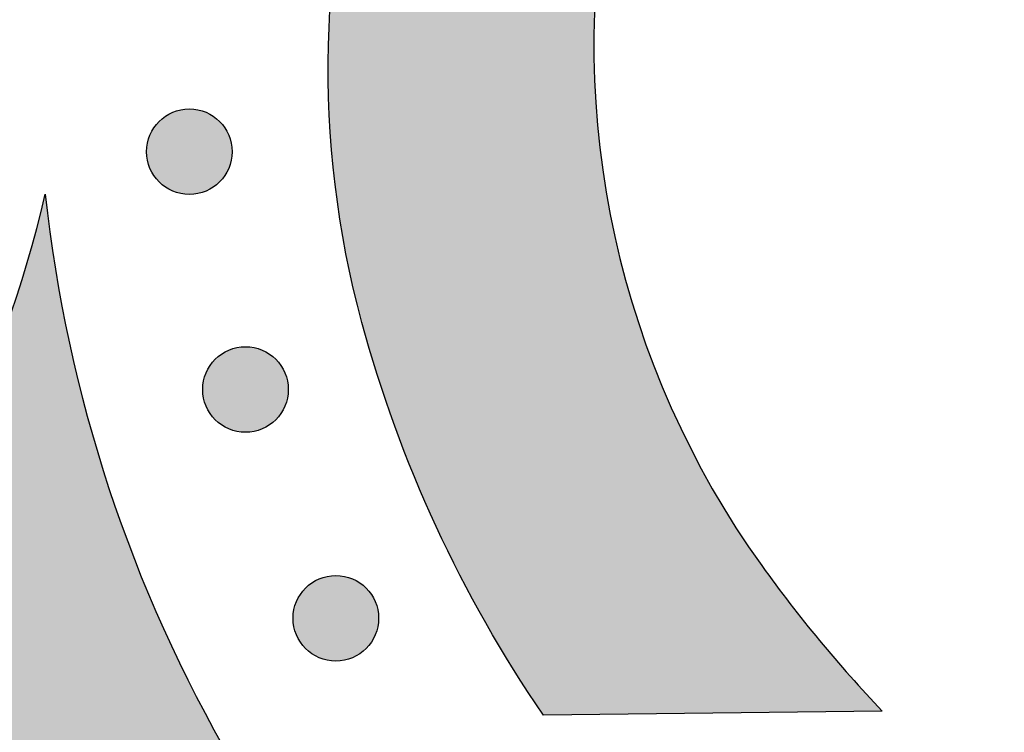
# Model space of a CAD drawing. Header units: millimetres. Extents: x -3873 to -97, y 912 to 4165.
# Tile 180 of 656: x -3171 to -3130, y 1233 to 1263. Entities that reach past the tile are written whole.
import ezdxf

# ---------------------------------------------------------------- set-up
doc = ezdxf.new("R2010")
doc.units = ezdxf.units.MM
doc.layers.add('pattern', color=7, linetype='Continuous', true_color=0x000000)

msp = doc.modelspace()

# ---------------------------------------------------------------- hatches: boundary and pattern name
at = {"layer": 'pattern'}
for points in [[(-3135.159, 1233.897), (-3149.203, 1233.728), (-3149.829, 1234.66), (-3150.435, 1235.606), (-3151.023, 1236.566), (-3151.59, 1237.54), (-3152.137, 1238.526), (-3152.664, 1239.524), (-3153.17, 1240.533), (-3153.655, 1241.553), (-3154.117, 1242.583), (-3154.558, 1243.622), (-3154.977, 1244.67), (-3155.373, 1245.726), (-3155.747, 1246.789), (-3156.097, 1247.859), (-3156.425, 1248.934), (-3156.729, 1250.014), (-3156.91, 1250.708), (-3157.08, 1251.407), (-3157.237, 1252.111), (-3157.381, 1252.819), (-3157.514, 1253.53), (-3157.633, 1254.245), (-3157.74, 1254.964), (-3157.834, 1255.685), (-3157.915, 1256.408), (-3157.983, 1257.134), (-3158.038, 1257.862), (-3158.08, 1258.591), (-3158.109, 1259.322), (-3158.124, 1260.053), (-3158.126, 1260.784), (-3158.115, 1261.516), (-3158.09, 1262.247), (-3158.052, 1262.978), (-3158.001, 1263.707), (-3157.937, 1264.435), (-3157.86, 1265.161), (-3157.769, 1265.886), (-3157.666, 1266.607), (-3157.549, 1267.326), (-3157.42, 1268.042), (-3157.278, 1268.754), (-3157.124, 1269.463), (-3156.957, 1270.167), (-3156.777, 1270.866), (-3156.586, 1271.561), (-3156.383, 1272.251), (-3156.168, 1272.936), (-3155.994, 1273.447), (-3155.805, 1273.955), (-3155.6, 1274.458), (-3155.38, 1274.956), (-3155.145, 1275.449), (-3154.895, 1275.934), (-3154.63, 1276.413), (-3154.352, 1276.883), (-3154.059, 1277.346), (-3153.754, 1277.799), (-3153.435, 1278.242), (-3153.103, 1278.675), (-3152.76, 1279.098), (-3152.405, 1279.509), (-3152.039, 1279.909), (-3151.663, 1280.297), (-3151.275, 1280.673), (-3150.875, 1281.039), (-3150.464, 1281.394), (-3150.042, 1281.738), (-3149.608, 1282.069), (-3149.165, 1282.388), (-3148.712, 1282.694), (-3148.25, 1282.986), (-3147.779, 1283.265), (-3147.301, 1283.53), (-3146.815, 1283.78), (-3146.323, 1284.015), (-3145.825, 1284.235), (-3145.322, 1284.44), (-3144.814, 1284.629), (-3144.302, 1284.803), (-3143.618, 1285.018), (-3142.928, 1285.222), (-3142.233, 1285.413), (-3141.534, 1285.592), (-3140.829, 1285.759), (-3140.121, 1285.914), (-3139.409, 1286.056), (-3138.693, 1286.185), (-3137.974, 1286.302), (-3137.252, 1286.405), (-3136.528, 1286.496), (-3135.802, 1286.574), (-3135.074, 1286.638), (-3134.345, 1286.689), (-3133.614, 1286.727), (-3132.883, 1286.752), (-3132.151, 1286.763), (-3131.42, 1286.761), (-3130.689, 1286.746), (-3129.958, 1286.718), (-3129.229, 1286.676), (-3128.501, 1286.621), (-3127.775, 1286.553), (-3127.052, 1286.472), (-3126.33, 1286.378), (-3125.612, 1286.271), (-3124.897, 1286.152), (-3124.185, 1286.02), (-3123.478, 1285.875), (-3122.774, 1285.718), (-3122.075, 1285.549), (-3121.381, 1285.368), (-3120.301, 1285.064), (-3119.226, 1284.737), (-3118.156, 1284.386), (-3117.093, 1284.013), (-3116.037, 1283.617), (-3114.989, 1283.198), (-3113.949, 1282.758), (-3112.919, 1282.295), (-3111.899, 1281.811), (-3110.89, 1281.305), (-3109.892, 1280.778), (-3108.906, 1280.231), (-3107.932, 1279.664), (-3106.972, 1279.077), (-3106.025, 1278.47), (-3105.093, 1277.845), (-3105.26, 1263.801), (-3106.701, 1265.125), (-3108.189, 1266.399), (-3109.719, 1267.622), (-3111.29, 1268.79), (-3112.042, 1269.315), (-3112.81, 1269.824), (-3113.594, 1270.316), (-3114.394, 1270.791), (-3115.208, 1271.247), (-3116.037, 1271.683), (-3116.879, 1272.1), (-3117.734, 1272.497), (-3118.601, 1272.873), (-3119.479, 1273.227), (-3120.368, 1273.56), (-3121.266, 1273.87), (-3122.174, 1274.157), (-3123.089, 1274.422), (-3124.011, 1274.663), (-3124.94, 1274.88), (-3125.874, 1275.073), (-3126.812, 1275.243), (-3127.754, 1275.388), (-3128.698, 1275.508), (-3129.643, 1275.605), (-3130.589, 1275.677), (-3131.535, 1275.724), (-3132.48, 1275.748), (-3133.422, 1275.748), (-3134.362, 1275.723), (-3135.297, 1275.676), (-3136.228, 1275.605), (-3137.153, 1275.511), (-3138.071, 1275.394), (-3138.982, 1275.255), (-3139.886, 1275.095), (-3140.035, 1275.065), (-3140.184, 1275.032), (-3140.333, 1274.997), (-3140.481, 1274.958), (-3140.629, 1274.917), (-3140.777, 1274.873), (-3140.924, 1274.826), (-3141.07, 1274.776), (-3141.215, 1274.724), (-3141.36, 1274.669), (-3141.504, 1274.611), (-3141.646, 1274.55), (-3141.788, 1274.487), (-3141.929, 1274.42), (-3142.068, 1274.352), (-3142.206, 1274.28), (-3142.343, 1274.206), (-3142.478, 1274.13), (-3142.612, 1274.051), (-3142.744, 1273.969), (-3142.874, 1273.885), (-3143.003, 1273.799), (-3143.13, 1273.71), (-3143.255, 1273.62), (-3143.378, 1273.527), (-3143.5, 1273.431), (-3143.619, 1273.334), (-3143.736, 1273.235), (-3143.851, 1273.134), (-3143.964, 1273.031), (-3144.075, 1272.926), (-3144.184, 1272.819), (-3144.291, 1272.711), (-3144.395, 1272.6), (-3144.498, 1272.487), (-3144.6, 1272.372), (-3144.699, 1272.254), (-3144.796, 1272.135), (-3144.891, 1272.014), (-3144.984, 1271.89), (-3145.075, 1271.765), (-3145.163, 1271.638), (-3145.25, 1271.509), (-3145.334, 1271.379), (-3145.415, 1271.247), (-3145.494, 1271.113), (-3145.571, 1270.978), (-3145.645, 1270.841), (-3145.716, 1270.703), (-3145.785, 1270.564), (-3145.851, 1270.423), (-3145.914, 1270.281), (-3145.975, 1270.139), (-3146.033, 1269.995), (-3146.088, 1269.85), (-3146.141, 1269.705), (-3146.19, 1269.558), (-3146.237, 1269.412), (-3146.281, 1269.264), (-3146.322, 1269.116), (-3146.361, 1268.968), (-3146.396, 1268.819), (-3146.429, 1268.67), (-3146.459, 1268.521), (-3146.619, 1267.617), (-3146.758, 1266.706), (-3146.874, 1265.788), (-3146.968, 1264.863), (-3147.039, 1263.932), (-3147.087, 1262.997), (-3147.111, 1262.057), (-3147.111, 1261.115), (-3147.087, 1260.17), (-3147.039, 1259.224), (-3146.967, 1258.278), (-3146.87, 1257.332), (-3146.75, 1256.388), (-3146.604, 1255.447), (-3146.435, 1254.509), (-3146.241, 1253.575), (-3146.024, 1252.646), (-3145.783, 1251.724), (-3145.518, 1250.809), (-3145.231, 1249.902), (-3144.921, 1249.003), (-3144.588, 1248.114), (-3144.233, 1247.236), (-3143.857, 1246.369), (-3143.461, 1245.514), (-3143.043, 1244.672), (-3142.607, 1243.844), (-3142.151, 1243.03), (-3141.676, 1242.23), (-3141.184, 1241.446), (-3140.675, 1240.677), (-3140.149, 1239.926), (-3138.981, 1238.355), (-3137.758, 1236.825), (-3136.484, 1235.338)], [(-3165.137, 1255.837), (-3165.109, 1255.809), (-3165.08, 1255.782), (-3165.05, 1255.755), (-3165.02, 1255.729), (-3164.988, 1255.703), (-3164.956, 1255.678), (-3164.922, 1255.653), (-3164.888, 1255.629), (-3164.853, 1255.606), (-3164.818, 1255.583), (-3164.781, 1255.561), (-3164.744, 1255.54), (-3164.706, 1255.519), (-3164.667, 1255.5), (-3164.628, 1255.481), (-3164.588, 1255.463), (-3164.547, 1255.446), (-3164.505, 1255.43), (-3164.464, 1255.415), (-3164.421, 1255.401), (-3164.378, 1255.388), (-3164.335, 1255.376), (-3164.291, 1255.365), (-3164.246, 1255.355), (-3164.202, 1255.346), (-3164.157, 1255.338), (-3164.112, 1255.332), (-3164.066, 1255.327), (-3164.02, 1255.322), (-3163.975, 1255.32), (-3163.929, 1255.318), (-3163.883, 1255.317), (-3163.837, 1255.318), (-3163.791, 1255.32), (-3163.745, 1255.322), (-3163.7, 1255.327), (-3163.654, 1255.332), (-3163.609, 1255.338), (-3163.564, 1255.346), (-3163.519, 1255.355), (-3163.475, 1255.365), (-3163.431, 1255.376), (-3163.388, 1255.388), (-3163.345, 1255.401), (-3163.302, 1255.415), (-3163.26, 1255.43), (-3163.219, 1255.446), (-3163.178, 1255.463), (-3163.138, 1255.481), (-3163.099, 1255.5), (-3163.06, 1255.52), (-3163.022, 1255.54), (-3162.985, 1255.561), (-3162.948, 1255.583), (-3162.912, 1255.606), (-3162.877, 1255.63), (-3162.843, 1255.654), (-3162.81, 1255.678), (-3162.778, 1255.703), (-3162.746, 1255.729), (-3162.715, 1255.756), (-3162.685, 1255.782), (-3162.656, 1255.809), (-3162.628, 1255.837), (-3162.601, 1255.865), (-3162.574, 1255.894), (-3162.547, 1255.924), (-3162.521, 1255.955), (-3162.495, 1255.986), (-3162.47, 1256.019), (-3162.445, 1256.052), (-3162.421, 1256.086), (-3162.398, 1256.121), (-3162.375, 1256.157), (-3162.353, 1256.193), (-3162.332, 1256.231), (-3162.311, 1256.269), (-3162.291, 1256.307), (-3162.273, 1256.347), (-3162.255, 1256.387), (-3162.238, 1256.428), (-3162.221, 1256.469), (-3162.206, 1256.511), (-3162.192, 1256.553), (-3162.179, 1256.596), (-3162.167, 1256.64), (-3162.156, 1256.684), (-3162.146, 1256.728), (-3162.138, 1256.773), (-3162.13, 1256.818), (-3162.123, 1256.863), (-3162.118, 1256.908), (-3162.114, 1256.954), (-3162.111, 1257), (-3162.109, 1257.046), (-3162.109, 1257.092), (-3162.109, 1257.138), (-3162.111, 1257.183), (-3162.114, 1257.229), (-3162.118, 1257.275), (-3162.124, 1257.32), (-3162.13, 1257.366), (-3162.138, 1257.41), (-3162.146, 1257.455), (-3162.156, 1257.499), (-3162.167, 1257.543), (-3162.179, 1257.587), (-3162.192, 1257.63), (-3162.206, 1257.672), (-3162.222, 1257.714), (-3162.238, 1257.756), (-3162.255, 1257.796), (-3162.273, 1257.836), (-3162.291, 1257.876), (-3162.311, 1257.915), (-3162.332, 1257.953), (-3162.353, 1257.99), (-3162.375, 1258.026), (-3162.398, 1258.062), (-3162.421, 1258.097), (-3162.445, 1258.131), (-3162.47, 1258.164), (-3162.495, 1258.197), (-3162.521, 1258.228), (-3162.547, 1258.259), (-3162.574, 1258.289), (-3162.601, 1258.318), (-3162.628, 1258.346), (-3162.657, 1258.374), (-3162.686, 1258.401), (-3162.716, 1258.428), (-3162.746, 1258.454), (-3162.778, 1258.48), (-3162.81, 1258.505), (-3162.844, 1258.529), (-3162.878, 1258.553), (-3162.913, 1258.577), (-3162.948, 1258.6), (-3162.985, 1258.622), (-3163.022, 1258.643), (-3163.06, 1258.663), (-3163.099, 1258.683), (-3163.138, 1258.702), (-3163.178, 1258.72), (-3163.219, 1258.737), (-3163.26, 1258.753), (-3163.302, 1258.768), (-3163.345, 1258.782), (-3163.388, 1258.795), (-3163.431, 1258.807), (-3163.475, 1258.818), (-3163.52, 1258.828), (-3163.564, 1258.837), (-3163.609, 1258.844), (-3163.654, 1258.851), (-3163.7, 1258.856), (-3163.746, 1258.86), (-3163.791, 1258.863), (-3163.837, 1258.865), (-3163.883, 1258.866), (-3163.929, 1258.865), (-3163.975, 1258.863), (-3164.021, 1258.86), (-3164.066, 1258.856), (-3164.112, 1258.851), (-3164.157, 1258.844), (-3164.202, 1258.837), (-3164.247, 1258.828), (-3164.291, 1258.818), (-3164.335, 1258.807), (-3164.378, 1258.795), (-3164.421, 1258.782), (-3164.464, 1258.768), (-3164.506, 1258.753), (-3164.547, 1258.737), (-3164.588, 1258.72), (-3164.628, 1258.702), (-3164.667, 1258.683), (-3164.706, 1258.663), (-3164.744, 1258.643), (-3164.781, 1258.621), (-3164.818, 1258.599), (-3164.854, 1258.577), (-3164.888, 1258.553), (-3164.923, 1258.529), (-3164.956, 1258.505), (-3164.988, 1258.479), (-3165.02, 1258.454), (-3165.051, 1258.427), (-3165.081, 1258.401), (-3165.11, 1258.373), (-3165.138, 1258.346), (-3165.165, 1258.318), (-3165.192, 1258.289), (-3165.219, 1258.259), (-3165.245, 1258.228), (-3165.271, 1258.197), (-3165.296, 1258.164), (-3165.321, 1258.131), (-3165.345, 1258.097), (-3165.368, 1258.062), (-3165.391, 1258.026), (-3165.413, 1257.99), (-3165.434, 1257.952), (-3165.455, 1257.914), (-3165.475, 1257.876), (-3165.493, 1257.836), (-3165.511, 1257.796), (-3165.528, 1257.755), (-3165.545, 1257.714), (-3165.56, 1257.672), (-3165.574, 1257.63), (-3165.587, 1257.587), (-3165.599, 1257.543), (-3165.61, 1257.499), (-3165.62, 1257.455), (-3165.628, 1257.41), (-3165.636, 1257.365), (-3165.642, 1257.32), (-3165.648, 1257.275), (-3165.652, 1257.229), (-3165.655, 1257.183), (-3165.657, 1257.137), (-3165.657, 1257.091), (-3165.657, 1257.045), (-3165.655, 1256.999), (-3165.652, 1256.954), (-3165.648, 1256.908), (-3165.642, 1256.863), (-3165.636, 1256.817), (-3165.628, 1256.772), (-3165.62, 1256.728), (-3165.61, 1256.683), (-3165.599, 1256.64), (-3165.587, 1256.596), (-3165.574, 1256.553), (-3165.56, 1256.511), (-3165.544, 1256.469), (-3165.528, 1256.427), (-3165.511, 1256.387), (-3165.493, 1256.346), (-3165.474, 1256.307), (-3165.455, 1256.268), (-3165.434, 1256.23), (-3165.413, 1256.193), (-3165.391, 1256.157), (-3165.368, 1256.121), (-3165.345, 1256.086), (-3165.321, 1256.052), (-3165.296, 1256.019), (-3165.271, 1255.986), (-3165.245, 1255.955), (-3165.219, 1255.924), (-3165.192, 1255.894), (-3165.165, 1255.865)], [(-3180.031, 1234.525), (-3179.136, 1235.664), (-3178.27, 1236.832), (-3177.435, 1238.026), (-3176.633, 1239.246), (-3175.864, 1240.489), (-3175.129, 1241.756), (-3174.43, 1243.043), (-3173.768, 1244.351), (-3173.142, 1245.676), (-3172.555, 1247.018), (-3172.006, 1248.376), (-3171.496, 1249.746), (-3171.026, 1251.128), (-3170.596, 1252.52), (-3170.205, 1253.92), (-3169.855, 1255.327), (-3169.668, 1253.785), (-3169.439, 1252.245), (-3169.17, 1250.708), (-3168.859, 1249.176), (-3168.509, 1247.651), (-3168.117, 1246.134), (-3167.686, 1244.626), (-3167.215, 1243.13), (-3166.705, 1241.647), (-3166.156, 1240.179), (-3165.568, 1238.726), (-3164.944, 1237.291), (-3164.283, 1235.875), (-3163.586, 1234.478), (-3162.855, 1233.104), (-3162.089, 1231.752), (-3163.071, 1229.953), (-3163.997, 1228.121), (-3164.865, 1226.26), (-3165.676, 1224.371), (-3166.426, 1222.457), (-3167.116, 1220.522), (-3167.744, 1218.568), (-3168.31, 1216.598), (-3168.545, 1215.697), (-3168.765, 1214.79), (-3168.968, 1213.877), (-3169.156, 1212.958), (-3169.328, 1212.035), (-3169.483, 1211.106), (-3169.621, 1210.174), (-3169.743, 1209.238), (-3169.848, 1208.298), (-3169.937, 1207.356), (-3170.008, 1206.411), (-3170.062, 1205.465), (-3170.099, 1204.517), (-3170.118, 1203.568), (-3170.121, 1202.618), (-3170.106, 1201.669), (-3170.074, 1200.72), (-3170.025, 1199.772), (-3169.958, 1198.825), (-3169.875, 1197.88), (-3169.774, 1196.937), (-3169.657, 1195.997), (-3169.522, 1195.06), (-3169.371, 1194.127), (-3169.203, 1193.198), (-3169.019, 1192.274), (-3168.818, 1191.354), (-3168.601, 1190.44), (-3168.369, 1189.532), (-3168.12, 1188.63), (-3167.856, 1187.734), (-3167.577, 1186.846), (-3167.298, 1186.024), (-3166.993, 1185.205), (-3166.663, 1184.39), (-3166.307, 1183.58), (-3165.926, 1182.777), (-3165.519, 1181.981), (-3165.088, 1181.195), (-3164.631, 1180.418), (-3164.15, 1179.652), (-3163.645, 1178.899), (-3163.117, 1178.159), (-3162.565, 1177.434), (-3161.99, 1176.724), (-3161.394, 1176.031), (-3160.777, 1175.356), (-3160.139, 1174.699), (-3159.482, 1174.061), (-3158.807, 1173.444), (-3158.113, 1172.848), (-3157.404, 1172.274), (-3156.678, 1171.722), (-3155.938, 1171.193), (-3155.185, 1170.688), (-3154.419, 1170.208), (-3153.643, 1169.751), (-3152.856, 1169.32), (-3152.06, 1168.914), (-3151.257, 1168.533), (-3150.447, 1168.177), (-3149.632, 1167.847), (-3148.813, 1167.542), (-3147.991, 1167.263), (-3147.102, 1166.984), (-3146.207, 1166.72), (-3145.305, 1166.472), (-3144.397, 1166.239), (-3143.482, 1166.023), (-3142.563, 1165.822), (-3141.638, 1165.638), (-3140.709, 1165.47), (-3139.776, 1165.319), (-3138.84, 1165.185), (-3137.9, 1165.067), (-3136.957, 1164.967), (-3136.012, 1164.884), (-3135.065, 1164.817), (-3134.117, 1164.768), (-3133.168, 1164.736), (-3132.218, 1164.722), (-3131.268, 1164.724), (-3130.319, 1164.744), (-3129.371, 1164.781), (-3128.425, 1164.835), (-3127.48, 1164.907), (-3126.538, 1164.995), (-3125.599, 1165.1), (-3124.663, 1165.222), (-3123.73, 1165.361), (-3122.802, 1165.517), (-3121.878, 1165.688), (-3120.96, 1165.876), (-3120.047, 1166.08), (-3119.139, 1166.299), (-3118.238, 1166.535), (-3116.27, 1167.1), (-3114.318, 1167.728), (-3112.385, 1168.417), (-3110.473, 1169.168), (-3108.586, 1169.977), (-3106.726, 1170.845), (-3104.895, 1171.77), (-3103.098, 1172.751), (-3102.008, 1172.148), (-3100.905, 1171.565), (-3099.79, 1171.003), (-3098.664, 1170.461), (-3097.527, 1169.941), (-3096.379, 1169.443), (-3095.222, 1168.966), (-3094.055, 1168.511), (-3092.88, 1168.079), (-3091.697, 1167.669), (-3090.507, 1167.283), (-3089.311, 1166.919), (-3088.108, 1166.578), (-3086.901, 1166.261), (-3085.688, 1165.967), (-3084.473, 1165.697), (-3087.38, 1165.004), (-3090.269, 1164.224), (-3093.135, 1163.355), (-3095.976, 1162.399), (-3098.786, 1161.358), (-3101.562, 1160.233), (-3104.3, 1159.025), (-3106.996, 1157.737), (-3108.293, 1157.209), (-3109.607, 1156.707), (-3110.935, 1156.232), (-3112.278, 1155.786), (-3113.634, 1155.368), (-3115.003, 1154.979), (-3116.383, 1154.619), (-3117.775, 1154.29), (-3119.176, 1153.99), (-3120.586, 1153.722), (-3122.004, 1153.485), (-3123.428, 1153.28), (-3124.858, 1153.106), (-3126.293, 1152.965), (-3127.732, 1152.855), (-3129.172, 1152.778), (-3130.615, 1152.733), (-3132.057, 1152.721), (-3133.499, 1152.741), (-3134.938, 1152.793), (-3136.375, 1152.877), (-3137.808, 1152.994), (-3139.235, 1153.142), (-3140.657, 1153.322), (-3142.071, 1153.532), (-3143.477, 1153.774), (-3144.874, 1154.046), (-3146.261, 1154.348), (-3147.637, 1154.68), (-3149, 1155.041), (-3150.351, 1155.43), (-3151.688, 1155.847), (-3152.834, 1156.236), (-3153.976, 1156.661), (-3155.112, 1157.121), (-3156.241, 1157.617), (-3157.361, 1158.148), (-3158.47, 1158.714), (-3159.567, 1159.316), (-3160.65, 1159.952), (-3161.717, 1160.622), (-3162.767, 1161.326), (-3163.799, 1162.063), (-3164.81, 1162.832), (-3165.8, 1163.633), (-3166.766, 1164.464), (-3167.708, 1165.324), (-3168.624, 1166.213), (-3169.513, 1167.129), (-3170.373, 1168.07), (-3171.205, 1169.037), (-3172.005, 1170.026), (-3172.775, 1171.037), (-3173.512, 1172.069), (-3174.216, 1173.119), (-3174.886, 1174.186), (-3175.522, 1175.269), (-3176.124, 1176.365), (-3176.691, 1177.474), (-3177.222, 1178.594), (-3177.718, 1179.723), (-3178.178, 1180.859), (-3178.603, 1182.001), (-3178.993, 1183.147), (-3179.499, 1184.785), (-3179.962, 1186.436), (-3180.381, 1188.098), (-3180.755, 1189.771), (-3181.292, 1192.521), (-3181.753, 1195.292), (-3182.139, 1198.081), (-3182.447, 1200.885), (-3182.678, 1203.701), (-3182.829, 1206.526), (-3182.902, 1209.356), (-3182.896, 1212.188), (-3182.811, 1215.019), (-3182.646, 1217.846), (-3182.403, 1220.664), (-3182.082, 1223.471), (-3181.683, 1226.264), (-3181.208, 1229.039), (-3180.657, 1231.794)], [(-3162.809, 1245.975), (-3162.781, 1245.948), (-3162.752, 1245.921), (-3162.722, 1245.894), (-3162.692, 1245.868), (-3162.66, 1245.842), (-3162.628, 1245.817), (-3162.594, 1245.792), (-3162.56, 1245.768), (-3162.525, 1245.745), (-3162.49, 1245.722), (-3162.453, 1245.7), (-3162.416, 1245.679), (-3162.378, 1245.658), (-3162.339, 1245.638), (-3162.3, 1245.62), (-3162.26, 1245.602), (-3162.219, 1245.585), (-3162.177, 1245.569), (-3162.135, 1245.553), (-3162.093, 1245.539), (-3162.05, 1245.526), (-3162.007, 1245.514), (-3161.963, 1245.503), (-3161.918, 1245.493), (-3161.874, 1245.485), (-3161.829, 1245.477), (-3161.784, 1245.471), (-3161.738, 1245.465), (-3161.692, 1245.461), (-3161.647, 1245.458), (-3161.601, 1245.456), (-3161.555, 1245.456), (-3161.509, 1245.456), (-3161.463, 1245.458), (-3161.417, 1245.461), (-3161.372, 1245.465), (-3161.326, 1245.471), (-3161.281, 1245.477), (-3161.236, 1245.485), (-3161.191, 1245.493), (-3161.147, 1245.503), (-3161.103, 1245.514), (-3161.06, 1245.526), (-3161.017, 1245.539), (-3160.974, 1245.554), (-3160.932, 1245.569), (-3160.891, 1245.585), (-3160.85, 1245.602), (-3160.81, 1245.62), (-3160.771, 1245.639), (-3160.732, 1245.658), (-3160.694, 1245.679), (-3160.657, 1245.7), (-3160.62, 1245.722), (-3160.584, 1245.745), (-3160.549, 1245.768), (-3160.515, 1245.792), (-3160.482, 1245.817), (-3160.45, 1245.842), (-3160.418, 1245.868), (-3160.387, 1245.894), (-3160.357, 1245.921), (-3160.328, 1245.948), (-3160.3, 1245.976), (-3160.273, 1246.004), (-3160.246, 1246.033), (-3160.219, 1246.063), (-3160.193, 1246.093), (-3160.167, 1246.125), (-3160.142, 1246.157), (-3160.117, 1246.191), (-3160.093, 1246.225), (-3160.069, 1246.26), (-3160.047, 1246.295), (-3160.025, 1246.332), (-3160.003, 1246.369), (-3159.983, 1246.407), (-3159.963, 1246.446), (-3159.944, 1246.485), (-3159.927, 1246.526), (-3159.91, 1246.566), (-3159.893, 1246.608), (-3159.878, 1246.65), (-3159.864, 1246.692), (-3159.851, 1246.735), (-3159.839, 1246.778), (-3159.828, 1246.822), (-3159.818, 1246.867), (-3159.81, 1246.911), (-3159.802, 1246.956), (-3159.795, 1247.002), (-3159.79, 1247.047), (-3159.786, 1247.093), (-3159.783, 1247.138), (-3159.781, 1247.184), (-3159.781, 1247.23), (-3159.781, 1247.276), (-3159.783, 1247.322), (-3159.786, 1247.368), (-3159.79, 1247.413), (-3159.795, 1247.459), (-3159.802, 1247.504), (-3159.81, 1247.549), (-3159.818, 1247.594), (-3159.828, 1247.638), (-3159.839, 1247.682), (-3159.851, 1247.725), (-3159.864, 1247.768), (-3159.878, 1247.811), (-3159.894, 1247.853), (-3159.91, 1247.894), (-3159.927, 1247.935), (-3159.945, 1247.975), (-3159.963, 1248.014), (-3159.983, 1248.053), (-3160.004, 1248.091), (-3160.025, 1248.128), (-3160.047, 1248.165), (-3160.07, 1248.201), (-3160.093, 1248.236), (-3160.117, 1248.27), (-3160.142, 1248.303), (-3160.167, 1248.335), (-3160.193, 1248.367), (-3160.219, 1248.398), (-3160.246, 1248.428), (-3160.273, 1248.457), (-3160.3, 1248.485), (-3160.329, 1248.512), (-3160.358, 1248.539), (-3160.387, 1248.566), (-3160.418, 1248.592), (-3160.45, 1248.618), (-3160.482, 1248.643), (-3160.516, 1248.668), (-3160.55, 1248.692), (-3160.585, 1248.716), (-3160.62, 1248.738), (-3160.657, 1248.76), (-3160.694, 1248.782), (-3160.732, 1248.802), (-3160.771, 1248.822), (-3160.81, 1248.841), (-3160.85, 1248.859), (-3160.891, 1248.876), (-3160.932, 1248.892), (-3160.974, 1248.907), (-3161.017, 1248.921), (-3161.06, 1248.934), (-3161.103, 1248.946), (-3161.147, 1248.957), (-3161.192, 1248.967), (-3161.236, 1248.976), (-3161.281, 1248.983), (-3161.326, 1248.99), (-3161.372, 1248.995), (-3161.417, 1248.999), (-3161.463, 1249.002), (-3161.509, 1249.004), (-3161.555, 1249.004), (-3161.601, 1249.004), (-3161.647, 1249.002), (-3161.693, 1248.999), (-3161.738, 1248.995), (-3161.784, 1248.99), (-3161.829, 1248.983), (-3161.874, 1248.975), (-3161.919, 1248.967), (-3161.963, 1248.957), (-3162.007, 1248.946), (-3162.05, 1248.934), (-3162.093, 1248.921), (-3162.136, 1248.907), (-3162.178, 1248.892), (-3162.219, 1248.875), (-3162.26, 1248.858), (-3162.3, 1248.84), (-3162.339, 1248.822), (-3162.378, 1248.802), (-3162.416, 1248.781), (-3162.453, 1248.76), (-3162.49, 1248.738), (-3162.526, 1248.715), (-3162.56, 1248.692), (-3162.595, 1248.668), (-3162.628, 1248.643), (-3162.66, 1248.618), (-3162.692, 1248.592), (-3162.723, 1248.566), (-3162.752, 1248.539), (-3162.782, 1248.512), (-3162.81, 1248.485), (-3162.837, 1248.456), (-3162.864, 1248.427), (-3162.891, 1248.398), (-3162.917, 1248.367), (-3162.943, 1248.335), (-3162.968, 1248.303), (-3162.993, 1248.269), (-3163.017, 1248.235), (-3163.04, 1248.2), (-3163.063, 1248.165), (-3163.085, 1248.128), (-3163.106, 1248.091), (-3163.127, 1248.053), (-3163.147, 1248.014), (-3163.165, 1247.975), (-3163.183, 1247.935), (-3163.2, 1247.894), (-3163.216, 1247.853), (-3163.232, 1247.811), (-3163.246, 1247.768), (-3163.259, 1247.725), (-3163.271, 1247.682), (-3163.282, 1247.638), (-3163.292, 1247.594), (-3163.3, 1247.549), (-3163.308, 1247.504), (-3163.314, 1247.459), (-3163.32, 1247.413), (-3163.324, 1247.368), (-3163.327, 1247.322), (-3163.329, 1247.276), (-3163.329, 1247.23), (-3163.329, 1247.184), (-3163.327, 1247.138), (-3163.324, 1247.092), (-3163.32, 1247.047), (-3163.314, 1247.001), (-3163.308, 1246.956), (-3163.3, 1246.911), (-3163.292, 1246.866), (-3163.282, 1246.822), (-3163.271, 1246.778), (-3163.259, 1246.735), (-3163.246, 1246.692), (-3163.231, 1246.649), (-3163.216, 1246.607), (-3163.2, 1246.566), (-3163.183, 1246.525), (-3163.165, 1246.485), (-3163.146, 1246.446), (-3163.127, 1246.407), (-3163.106, 1246.369), (-3163.085, 1246.332), (-3163.063, 1246.295), (-3163.04, 1246.26), (-3163.017, 1246.225), (-3162.993, 1246.19), (-3162.968, 1246.157), (-3162.943, 1246.125), (-3162.917, 1246.093), (-3162.891, 1246.062), (-3162.864, 1246.033), (-3162.837, 1246.004)], [(-3159.063, 1236.49), (-3159.035, 1236.462), (-3159.006, 1236.435), (-3158.976, 1236.408), (-3158.945, 1236.382), (-3158.914, 1236.356), (-3158.881, 1236.331), (-3158.848, 1236.306), (-3158.814, 1236.282), (-3158.779, 1236.259), (-3158.743, 1236.236), (-3158.707, 1236.214), (-3158.669, 1236.193), (-3158.631, 1236.172), (-3158.593, 1236.153), (-3158.553, 1236.134), (-3158.513, 1236.116), (-3158.472, 1236.099), (-3158.431, 1236.083), (-3158.389, 1236.068), (-3158.347, 1236.054), (-3158.304, 1236.04), (-3158.26, 1236.028), (-3158.216, 1236.017), (-3158.172, 1236.008), (-3158.127, 1235.999), (-3158.082, 1235.991), (-3158.037, 1235.985), (-3157.992, 1235.979), (-3157.946, 1235.975), (-3157.9, 1235.972), (-3157.854, 1235.971), (-3157.808, 1235.97), (-3157.762, 1235.971), (-3157.717, 1235.972), (-3157.671, 1235.975), (-3157.625, 1235.98), (-3157.58, 1235.985), (-3157.534, 1235.991), (-3157.489, 1235.999), (-3157.445, 1236.008), (-3157.401, 1236.018), (-3157.357, 1236.029), (-3157.313, 1236.041), (-3157.27, 1236.054), (-3157.228, 1236.068), (-3157.186, 1236.083), (-3157.144, 1236.099), (-3157.104, 1236.116), (-3157.064, 1236.134), (-3157.024, 1236.153), (-3156.985, 1236.172), (-3156.947, 1236.193), (-3156.91, 1236.214), (-3156.874, 1236.236), (-3156.838, 1236.259), (-3156.803, 1236.282), (-3156.769, 1236.306), (-3156.736, 1236.331), (-3156.703, 1236.356), (-3156.672, 1236.382), (-3156.641, 1236.408), (-3156.611, 1236.435), (-3156.582, 1236.462), (-3156.554, 1236.49), (-3156.526, 1236.518), (-3156.499, 1236.547), (-3156.472, 1236.577), (-3156.446, 1236.608), (-3156.42, 1236.639), (-3156.395, 1236.672), (-3156.371, 1236.705), (-3156.346, 1236.739), (-3156.323, 1236.774), (-3156.3, 1236.81), (-3156.278, 1236.846), (-3156.257, 1236.883), (-3156.237, 1236.921), (-3156.217, 1236.96), (-3156.198, 1237), (-3156.18, 1237.04), (-3156.163, 1237.08), (-3156.147, 1237.122), (-3156.132, 1237.164), (-3156.118, 1237.206), (-3156.105, 1237.249), (-3156.093, 1237.293), (-3156.082, 1237.337), (-3156.072, 1237.381), (-3156.063, 1237.426), (-3156.055, 1237.471), (-3156.049, 1237.516), (-3156.044, 1237.561), (-3156.04, 1237.607), (-3156.037, 1237.653), (-3156.035, 1237.699), (-3156.034, 1237.744), (-3156.035, 1237.79), (-3156.037, 1237.836), (-3156.04, 1237.882), (-3156.044, 1237.928), (-3156.049, 1237.973), (-3156.056, 1238.018), (-3156.063, 1238.063), (-3156.072, 1238.108), (-3156.082, 1238.152), (-3156.093, 1238.196), (-3156.105, 1238.24), (-3156.118, 1238.283), (-3156.132, 1238.325), (-3156.147, 1238.367), (-3156.163, 1238.408), (-3156.18, 1238.449), (-3156.198, 1238.489), (-3156.217, 1238.529), (-3156.237, 1238.567), (-3156.257, 1238.605), (-3156.278, 1238.643), (-3156.3, 1238.679), (-3156.323, 1238.715), (-3156.347, 1238.75), (-3156.371, 1238.784), (-3156.395, 1238.817), (-3156.421, 1238.85), (-3156.446, 1238.881), (-3156.473, 1238.912), (-3156.499, 1238.942), (-3156.526, 1238.971), (-3156.554, 1238.999), (-3156.582, 1239.027), (-3156.611, 1239.054), (-3156.641, 1239.08), (-3156.672, 1239.107), (-3156.703, 1239.132), (-3156.736, 1239.158), (-3156.769, 1239.182), (-3156.803, 1239.206), (-3156.838, 1239.23), (-3156.874, 1239.253), (-3156.91, 1239.275), (-3156.948, 1239.296), (-3156.986, 1239.316), (-3157.024, 1239.336), (-3157.064, 1239.355), (-3157.104, 1239.373), (-3157.145, 1239.39), (-3157.186, 1239.406), (-3157.228, 1239.421), (-3157.27, 1239.435), (-3157.313, 1239.448), (-3157.357, 1239.46), (-3157.401, 1239.471), (-3157.445, 1239.481), (-3157.49, 1239.49), (-3157.535, 1239.497), (-3157.58, 1239.504), (-3157.625, 1239.509), (-3157.671, 1239.513), (-3157.717, 1239.516), (-3157.763, 1239.518), (-3157.809, 1239.519), (-3157.855, 1239.518), (-3157.9, 1239.516), (-3157.946, 1239.513), (-3157.992, 1239.509), (-3158.037, 1239.504), (-3158.083, 1239.497), (-3158.128, 1239.49), (-3158.172, 1239.481), (-3158.217, 1239.471), (-3158.26, 1239.46), (-3158.304, 1239.448), (-3158.347, 1239.435), (-3158.389, 1239.421), (-3158.431, 1239.406), (-3158.473, 1239.39), (-3158.513, 1239.373), (-3158.553, 1239.355), (-3158.593, 1239.336), (-3158.632, 1239.316), (-3158.67, 1239.296), (-3158.707, 1239.274), (-3158.743, 1239.252), (-3158.779, 1239.23), (-3158.814, 1239.206), (-3158.848, 1239.182), (-3158.881, 1239.157), (-3158.914, 1239.132), (-3158.945, 1239.106), (-3158.976, 1239.08), (-3159.006, 1239.054), (-3159.035, 1239.026), (-3159.063, 1238.999), (-3159.091, 1238.971), (-3159.118, 1238.942), (-3159.145, 1238.912), (-3159.171, 1238.881), (-3159.197, 1238.849), (-3159.222, 1238.817), (-3159.247, 1238.784), (-3159.271, 1238.75), (-3159.294, 1238.715), (-3159.317, 1238.679), (-3159.339, 1238.642), (-3159.36, 1238.605), (-3159.38, 1238.567), (-3159.4, 1238.528), (-3159.419, 1238.489), (-3159.437, 1238.449), (-3159.454, 1238.408), (-3159.47, 1238.367), (-3159.485, 1238.325), (-3159.499, 1238.282), (-3159.512, 1238.239), (-3159.524, 1238.196), (-3159.535, 1238.152), (-3159.545, 1238.108), (-3159.554, 1238.063), (-3159.562, 1238.018), (-3159.568, 1237.973), (-3159.573, 1237.927), (-3159.577, 1237.882), (-3159.58, 1237.836), (-3159.582, 1237.79), (-3159.583, 1237.744), (-3159.582, 1237.698), (-3159.58, 1237.652), (-3159.577, 1237.607), (-3159.573, 1237.561), (-3159.568, 1237.515), (-3159.562, 1237.47), (-3159.554, 1237.425), (-3159.545, 1237.381), (-3159.535, 1237.336), (-3159.524, 1237.292), (-3159.512, 1237.249), (-3159.499, 1237.206), (-3159.485, 1237.163), (-3159.47, 1237.122), (-3159.454, 1237.08), (-3159.437, 1237.039), (-3159.419, 1236.999), (-3159.4, 1236.96), (-3159.38, 1236.921), (-3159.36, 1236.883), (-3159.339, 1236.846), (-3159.317, 1236.809), (-3159.294, 1236.774), (-3159.27, 1236.739), (-3159.246, 1236.705), (-3159.222, 1236.671), (-3159.196, 1236.639), (-3159.171, 1236.607), (-3159.144, 1236.577), (-3159.118, 1236.547), (-3159.091, 1236.518)]]:
    msp.add_hatch(color=256, dxfattribs=at).paths.add_polyline_path(points, flags=0)

# ---------------------------------------------------------------- linework, layer by layer
msp.add_line((-3135.159, 1233.897), (-3149.203, 1233.728), dxfattribs=at)
for centre in [(-3163.883, 1257.091), (-3161.555, 1247.23), (-3157.809, 1237.744)]:
    msp.add_circle(centre, 1.774, dxfattribs=at)
at = {"layer": 'pattern', "extrusion": (0, 0, -1)}
for centre, radius, start, end in [((3117.861, 1260.53), 40.266, 344.8606, 17.9441), ((3105.135, 1263.973), 53.449, 325.5367, 344.8606)]:
    msp.add_arc(centre, radius, start, end, dxfattribs=at)
at = {"layer": 'pattern'}
for centre, radius, start, end in [((-3109.979, 1261.576), 37.135, 169.2219, 215.6635), ((-3220.369, 1267.147), 51.878, 321.0367, 346.8302), ((-3110.682, 1261.754), 59.522, 186.19891, 210.26794), ((-3094.008, 1273.037), 56.792, 215.6635, 223.5653)]:
    msp.add_arc(centre, radius, start, end, dxfattribs=at)

doc.saveas('drawing.dxf')
